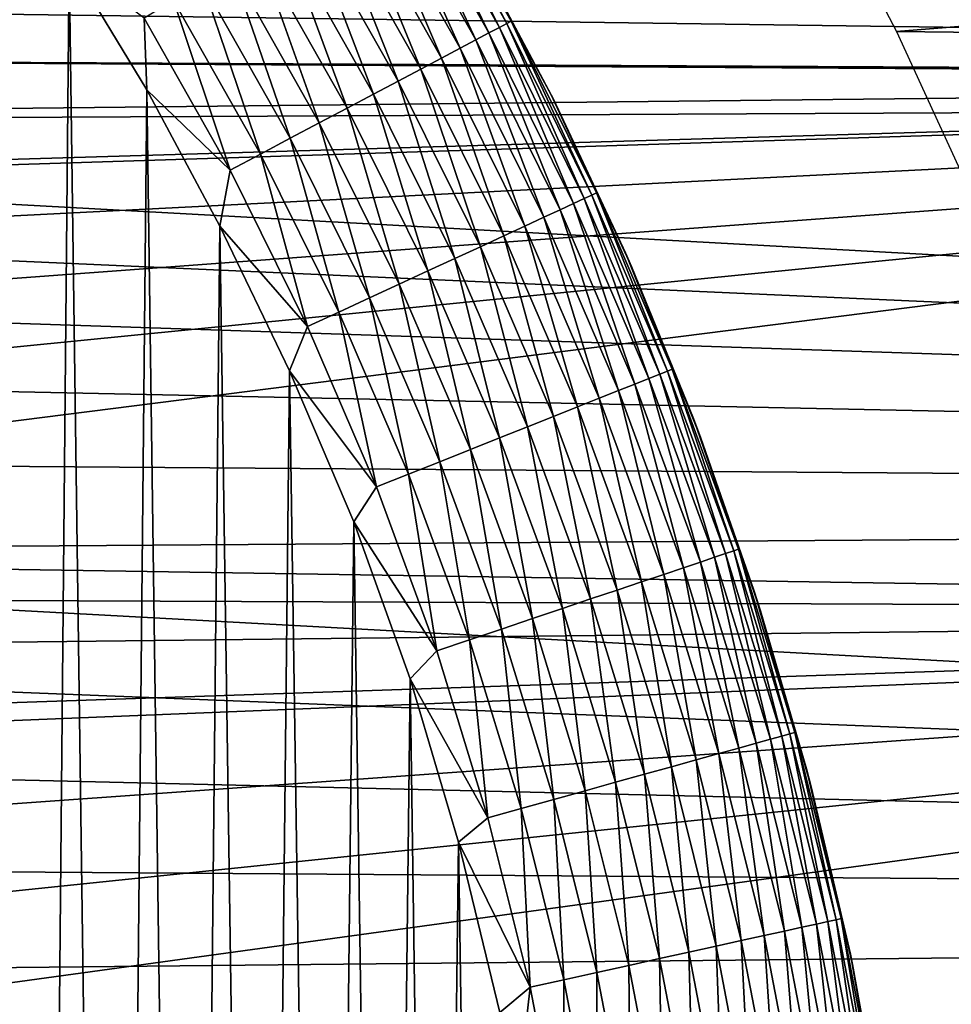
# Model space of a CAD drawing. Header units: millimetres. Extents: x -161 to 161, y -94 to 1149.
# Tile 664 of 1056: x 152.52 to 153.84, y -56.6 to -55.21. Entities that reach past the tile are written whole.
import ezdxf

# ---------------------------------------------------------------- set-up
doc = ezdxf.new("R2010")
doc.units = ezdxf.units.MM
doc.header["$LTSCALE"] = 81.481481
for name, color, linetype in [('378', 7, 'CONTINUOUS'), ('380', 7, 'CONTINUOUS'), ('387', 7, 'CONTINUOUS'), ('388', 7, 'CONTINUOUS'), ('390', 7, 'CONTINUOUS')]:
    doc.layers.add(name, color=color, linetype=linetype)

msp = doc.modelspace()

# ---------------------------------------------------------------- linework, layer by layer
at = {"layer": '378', "color": 7, "linetype": 'CONTINUOUS', "true_color": 0xaaaaaa}
for points in [[(153.7589, -55.2239, 22.0781), (160.3087, -54.6953, 22.0161), (153.6322, -54.9813, 22.0512), (153.7589, -55.2239, 22.0781)], [(160.3087, -55.3004, 22.086), (160.3087, -54.6953, 22.0161), (153.7589, -55.2239, 22.0781), (160.3087, -55.3004, 22.086)], [(160.3087, -54.7035, -22.1172), (160.3087, -55.3069, -22.1866), (148.8557, -54.8006, -22.1295), (160.3087, -54.7035, -22.1172)], [(148.8557, -54.8006, -22.1295), (160.3087, -55.3069, -22.1866), (149.0297, -54.8097, -22.1306), (148.8557, -54.8006, -22.1295)], [(149.0297, -54.8097, -22.1306), (160.3087, -55.3069, -22.1866), (149.2017, -54.8295, -22.1331), (149.0297, -54.8097, -22.1306)], [(149.2017, -54.8295, -22.1331), (160.3087, -55.3069, -22.1866), (149.373, -54.8606, -22.1369), (149.2017, -54.8295, -22.1331)], [(149.373, -54.8606, -22.1369), (160.3087, -55.3069, -22.1866), (149.5422, -54.9023, -22.1419), (149.373, -54.8606, -22.1369)], [(149.5422, -54.9023, -22.1419), (160.3087, -55.3069, -22.1866), (149.7068, -54.9538, -22.148), (149.5422, -54.9023, -22.1419)], [(149.7068, -54.9538, -22.148), (160.3087, -55.3069, -22.1866), (149.8666, -55.0152, -22.1551), (149.7068, -54.9538, -22.148)], [(149.8666, -55.0152, -22.1551), (160.3087, -55.3069, -22.1866), (150.0222, -55.0866, -22.1632), (149.8666, -55.0152, -22.1551)], [(150.0222, -55.0866, -22.1632), (160.3087, -55.3069, -22.1866), (150.1726, -55.167, -22.172), (150.0222, -55.0866, -22.1632)], [(150.1726, -55.167, -22.172), (160.3087, -55.3069, -22.1866), (150.317, -55.2563, -22.1815), (150.1726, -55.167, -22.172)], [(153.8725, -55.4709, 22.1027), (160.3087, -55.3004, 22.086), (153.7589, -55.2239, 22.0781), (153.8725, -55.4709, 22.1027)], [(150.317, -55.2563, -22.1815), (160.3087, -55.3069, -22.1866), (150.4563, -55.3549, -22.1915), (150.317, -55.2563, -22.1815)], [(160.3087, -55.3069, -22.1866), (160.3087, -55.8948, -22.2384), (150.4563, -55.3549, -22.1915), (160.3087, -55.3069, -22.1866)], [(150.4563, -55.3549, -22.1915), (160.3087, -55.8948, -22.2384), (150.5891, -55.4617, -22.2018), (150.4563, -55.3549, -22.1915)], [(150.5891, -55.4617, -22.2018), (160.3087, -55.8948, -22.2384), (150.7141, -55.5755, -22.2122), (150.5891, -55.4617, -22.2018)], [(150.7141, -55.5755, -22.2122), (160.3087, -55.8948, -22.2384), (150.832, -55.697, -22.2227), (150.7141, -55.5755, -22.2122)], [(150.832, -55.697, -22.2227), (160.3087, -55.8948, -22.2384), (150.9422, -55.8257, -22.2331), (150.832, -55.697, -22.2227)], [(150.9422, -55.8257, -22.2331), (160.3087, -55.8948, -22.2384), (151.044, -55.9604, -22.2431), (150.9422, -55.8257, -22.2331)], [(160.3087, -55.8948, -22.2384), (160.3087, -56.4651, -22.2735), (151.044, -55.9604, -22.2431), (160.3087, -55.8948, -22.2384)], [(151.044, -55.9604, -22.2431), (160.3087, -56.4651, -22.2735), (151.1375, -56.1015, -22.2528), (151.044, -55.9604, -22.2431)], [(151.1375, -56.1015, -22.2528), (160.3087, -56.4651, -22.2735), (151.2226, -56.249, -22.2619), (151.1375, -56.1015, -22.2528)], [(151.2226, -56.249, -22.2619), (160.3087, -56.4651, -22.2735), (151.2984, -56.401, -22.2703), (151.2226, -56.249, -22.2619)], [(151.2984, -56.401, -22.2703), (160.3087, -56.4651, -22.2735), (151.3642, -56.5566, -22.2778), (151.2984, -56.401, -22.2703)], [(160.3087, -56.4651, -22.2735), (160.3087, -57.0169, -22.2936), (151.3642, -56.5566, -22.2778), (160.3087, -56.4651, -22.2735)], [(151.3642, -56.5566, -22.2778), (160.3087, -57.0169, -22.2936), (151.4206, -56.7169, -22.2844), (151.3642, -56.5566, -22.2778)]]:
    msp.add_3dface(points, dxfattribs=at)
at = {"layer": '380', "color": 7, "linetype": 'CONTINUOUS', "true_color": 0xaaaaaa}
for points in [[(156.3175, -54.5428, 19.9917), (156.3175, -55.2909, 20.0897), (135.3, -55.1633, 20.8139), (156.3175, -54.5428, 19.9917)], [(150.3159, -55.2556, -20.3967), (156.3175, -54.5428, -20.0917), (150.1712, -55.1663, -20.3915), (150.3159, -55.2556, -20.3967)], [(156.3175, -55.2909, -20.1898), (156.3175, -54.5428, -20.0917), (150.3159, -55.2556, -20.3967), (156.3175, -55.2909, -20.1898)], [(135.3, -55.1633, 20.8139), (156.3175, -55.2909, 20.0897), (135.3, -55.9569, 20.8895), (135.3, -55.1633, 20.8139)], [(150.4555, -55.3543, -20.4027), (156.3175, -55.2909, -20.1898), (150.3159, -55.2556, -20.3967), (150.4555, -55.3543, -20.4027)], [(156.3175, -55.2909, 20.0897), (156.3175, -56.0422, 20.1599), (135.3, -55.9569, 20.8895), (156.3175, -55.2909, 20.0897)], [(150.5885, -55.4612, -20.4092), (156.3175, -55.2909, -20.1898), (150.4555, -55.3543, -20.4027), (150.5885, -55.4612, -20.4092)], [(150.7137, -55.5751, -20.4162), (156.3175, -55.2909, -20.1898), (150.5885, -55.4612, -20.4092), (150.7137, -55.5751, -20.4162)], [(150.8316, -55.6966, -20.4235), (156.3175, -55.2909, -20.1898), (150.7137, -55.5751, -20.4162), (150.8316, -55.6966, -20.4235)], [(150.942, -55.8254, -20.4309), (156.3175, -55.2909, -20.1898), (150.8316, -55.6966, -20.4235), (150.942, -55.8254, -20.4309)], [(151.0438, -55.9601, -20.4383), (156.3175, -55.2909, -20.1898), (150.942, -55.8254, -20.4309), (151.0438, -55.9601, -20.4383)], [(156.3175, -56.0422, -20.2599), (156.3175, -55.2909, -20.1898), (151.0438, -55.9601, -20.4383), (156.3175, -56.0422, -20.2599)], [(135.3, -55.9569, 20.8895), (156.3175, -56.0422, 20.1599), (135.3, -56.7529, 20.9349), (135.3, -55.9569, 20.8895)], [(151.1372, -56.1011, -20.4456), (156.3175, -56.0422, -20.2599), (151.0438, -55.9601, -20.4383), (151.1372, -56.1011, -20.4456)], [(156.3175, -56.0422, 20.1599), (156.3175, -56.7956, 20.202), (135.3, -56.7529, 20.9349), (156.3175, -56.0422, 20.1599)], [(151.2223, -56.2485, -20.4525), (156.3175, -56.0422, -20.2599), (151.1372, -56.1011, -20.4456), (151.2223, -56.2485, -20.4525)], [(151.2981, -56.4003, -20.459), (156.3175, -56.0422, -20.2599), (151.2223, -56.2485, -20.4525), (151.2981, -56.4003, -20.459)], [(151.3639, -56.5558, -20.4648), (156.3175, -56.0422, -20.2599), (151.2981, -56.4003, -20.459), (151.3639, -56.5558, -20.4648)], [(151.4203, -56.7158, -20.47), (156.3175, -56.0422, -20.2599), (151.3639, -56.5558, -20.4648), (151.4203, -56.7158, -20.47)], [(156.3175, -56.7956, -20.302), (156.3175, -56.0422, -20.2599), (151.4203, -56.7158, -20.47), (156.3175, -56.7956, -20.302)]]:
    msp.add_3dface(points, dxfattribs=at)
at = {"layer": '387', "color": 7, "linetype": 'CONTINUOUS', "true_color": 0xaaaaaa}
for points in [[(152.5458, -60.0451, 61.95), (152.4755, -54.954, 61.95), (152.4292, -60.2103, 61.95), (152.5458, -60.0451, 61.95)], [(152.5915, -55.1248, 61.95), (152.4755, -54.954, 61.95), (152.5458, -60.0451, 61.95), (152.5915, -55.1248, 61.95)], [(152.6566, -59.8695, 61.95), (152.5915, -55.1248, 61.95), (152.5458, -60.0451, 61.95), (152.6566, -59.8695, 61.95)], [(152.7011, -55.306, 61.95), (152.5915, -55.1248, 61.95), (152.6566, -59.8695, 61.95), (152.7011, -55.306, 61.95)], [(152.7613, -59.6829, 61.95), (152.7011, -55.306, 61.95), (152.6566, -59.8695, 61.95), (152.7613, -59.6829, 61.95)], [(152.8041, -55.4986, 61.95), (152.7011, -55.306, 61.95), (152.7613, -59.6829, 61.95), (152.8041, -55.4986, 61.95)], [(152.862, -59.4853, 61.95), (152.8041, -55.4986, 61.95), (152.7613, -59.6829, 61.95), (152.862, -59.4853, 61.95)], [(152.9025, -55.7025, 61.95), (152.8041, -55.4986, 61.95), (152.862, -59.4853, 61.95), (152.9025, -55.7025, 61.95)], [(152.9555, -59.278, 61.95), (152.9025, -55.7025, 61.95), (152.862, -59.4853, 61.95), (152.9555, -59.278, 61.95)], [(152.9932, -55.9159, 61.95), (152.9025, -55.7025, 61.95), (152.9555, -59.278, 61.95), (152.9932, -55.9159, 61.95)], [(153.0386, -59.0621, 61.95), (152.9932, -55.9159, 61.95), (152.9555, -59.278, 61.95), (153.0386, -59.0621, 61.95)], [(153.0727, -56.1374, 61.95), (152.9932, -55.9159, 61.95), (153.0386, -59.0621, 61.95), (153.0727, -56.1374, 61.95)], [(153.1109, -58.8365, 61.95), (153.0727, -56.1374, 61.95), (153.0386, -59.0621, 61.95), (153.1109, -58.8365, 61.95)], [(153.1407, -56.3677, 61.95), (153.0727, -56.1374, 61.95), (153.1109, -58.8365, 61.95), (153.1407, -56.3677, 61.95)], [(153.1745, -58.6004, 61.95), (153.1407, -56.3677, 61.95), (153.1109, -58.8365, 61.95), (153.1745, -58.6004, 61.95)], [(153.199, -56.6081, 61.95), (153.1407, -56.3677, 61.95), (153.1745, -58.6004, 61.95), (153.199, -56.6081, 61.95)]]:
    msp.add_3dface(points, dxfattribs=at)
at = {"layer": '388', "color": 7, "linetype": 'CONTINUOUS', "true_color": 0xaaaaaa}
for points in [[(153.1594, -55.1015, 61.45), (153.2717, -55.3131, 61.45), (153.1522, -55.0887, 22.538), (153.1594, -55.1015, 61.45)], [(153.1522, -55.0887, 22.538), (153.2717, -55.3131, 61.45), (153.2747, -55.3192, 22.5673), (153.1522, -55.0887, 22.538)], [(153.2717, -55.3131, 61.45), (153.3766, -55.5363, 61.45), (153.2747, -55.3192, 22.5673), (153.2717, -55.3131, 61.45)], [(153.2747, -55.3192, 22.5673), (153.3766, -55.5363, 61.45), (153.3848, -55.5552, 22.5941), (153.2747, -55.3192, 22.5673)], [(153.3766, -55.5363, 61.45), (153.4724, -55.7699, 61.45), (153.3848, -55.5552, 22.5941), (153.3766, -55.5363, 61.45)], [(153.3848, -55.5552, 22.5941), (153.4724, -55.7699, 61.45), (153.4823, -55.796, 22.6178), (153.3848, -55.5552, 22.5941)], [(153.4724, -55.7699, 61.45), (153.5577, -56.0123, 61.45), (153.4823, -55.796, 22.6178), (153.4724, -55.7699, 61.45)], [(153.4823, -55.796, 22.6178), (153.5577, -56.0123, 61.45), (153.5669, -56.0412, 22.6391), (153.4823, -55.796, 22.6178)], [(153.5577, -56.0123, 61.45), (153.6319, -56.2644, 61.45), (153.5669, -56.0412, 22.6391), (153.5577, -56.0123, 61.45)], [(153.5669, -56.0412, 22.6391), (153.6319, -56.2644, 61.45), (153.6386, -56.2898, 22.6577), (153.5669, -56.0412, 22.6391)], [(153.6319, -56.2644, 61.45), (153.694, -56.5257, 61.45), (153.6386, -56.2898, 22.6577), (153.6319, -56.2644, 61.45)], [(153.6386, -56.2898, 22.6577), (153.694, -56.5257, 61.45), (153.697, -56.5406, 22.6729), (153.6386, -56.2898, 22.6577)], [(153.694, -56.5257, 61.45), (153.7424, -56.7933, 61.45), (153.697, -56.5406, 22.6729), (153.694, -56.5257, 61.45)], [(153.697, -56.5406, 22.6729), (153.7424, -56.7933, 61.45), (153.7423, -56.7925, 22.6846), (153.697, -56.5406, 22.6729)]]:
    msp.add_3dface(points, dxfattribs=at)
at = {"layer": '390', "color": 7, "linetype": 'CONTINUOUS', "true_color": 0xaaaaaa}
for points in [[(153.0658, -54.9833, 61.5952), (153.1985, -55.2181, 61.5952), (153.076, -54.9772, 61.5476), (153.0658, -54.9833, 61.5952)], [(153.076, -54.9772, 61.5476), (153.2091, -55.2125, 61.5476), (153.0822, -54.9735, 61.499), (153.076, -54.9772, 61.5476)], [(153.076, -54.9772, 61.5476), (153.1985, -55.2181, 61.5952), (153.2091, -55.2125, 61.5476), (153.076, -54.9772, 61.5476)], [(153.1594, -55.1015, 61.45), (153.0822, -54.9735, 61.499), (153.2154, -55.2091, 61.499), (153.1594, -55.1015, 61.45)], [(153.0822, -54.9735, 61.499), (153.2091, -55.2125, 61.5476), (153.2154, -55.2091, 61.499), (153.0822, -54.9735, 61.499)], [(153.0336, -55.0027, 61.6859), (153.1653, -55.2357, 61.6859), (153.0516, -54.9919, 61.6415), (153.0336, -55.0027, 61.6859)], [(153.0516, -54.9919, 61.6415), (153.1839, -55.2258, 61.6415), (153.0658, -54.9833, 61.5952), (153.0516, -54.9919, 61.6415)], [(153.0516, -54.9919, 61.6415), (153.1653, -55.2357, 61.6859), (153.1839, -55.2258, 61.6415), (153.0516, -54.9919, 61.6415)], [(153.0658, -54.9833, 61.5952), (153.1839, -55.2258, 61.6415), (153.1985, -55.2181, 61.5952), (153.0658, -54.9833, 61.5952)], [(153.012, -55.0157, 61.728), (153.143, -55.2475, 61.728), (153.0336, -55.0027, 61.6859), (153.012, -55.0157, 61.728)], [(153.0336, -55.0027, 61.6859), (153.143, -55.2475, 61.728), (153.1653, -55.2357, 61.6859), (153.0336, -55.0027, 61.6859)], [(152.9869, -55.0308, 61.7674), (153.1171, -55.2612, 61.7674), (153.012, -55.0157, 61.728), (152.9869, -55.0308, 61.7674)], [(153.012, -55.0157, 61.728), (153.1171, -55.2612, 61.7674), (153.143, -55.2475, 61.728), (153.012, -55.0157, 61.728)], [(152.9586, -55.0479, 61.8038), (153.0879, -55.2767, 61.8038), (152.9869, -55.0308, 61.7674), (152.9586, -55.0479, 61.8038)], [(152.9869, -55.0308, 61.7674), (153.0879, -55.2767, 61.8038), (153.1171, -55.2612, 61.7674), (152.9869, -55.0308, 61.7674)], [(152.9274, -55.0666, 61.8368), (153.0558, -55.2937, 61.8368), (152.9586, -55.0479, 61.8038), (152.9274, -55.0666, 61.8368)], [(152.9586, -55.0479, 61.8038), (153.0558, -55.2937, 61.8368), (153.0879, -55.2767, 61.8038), (152.9586, -55.0479, 61.8038)], [(152.8936, -55.087, 61.866), (153.0209, -55.3122, 61.866), (152.9274, -55.0666, 61.8368), (152.8936, -55.087, 61.866)], [(152.9274, -55.0666, 61.8368), (153.0209, -55.3122, 61.866), (153.0558, -55.2937, 61.8368), (152.9274, -55.0666, 61.8368)], [(152.8574, -55.1087, 61.8912), (152.9836, -55.332, 61.8912), (152.8936, -55.087, 61.866), (152.8574, -55.1087, 61.8912)], [(152.8936, -55.087, 61.866), (152.9836, -55.332, 61.8912), (153.0209, -55.3122, 61.866), (152.8936, -55.087, 61.866)], [(153.2717, -55.3131, 61.45), (153.1594, -55.1015, 61.45), (153.2154, -55.2091, 61.499), (153.2717, -55.3131, 61.45)], [(152.8194, -55.1316, 61.9122), (152.9444, -55.3528, 61.9122), (152.8574, -55.1087, 61.8912), (152.8194, -55.1316, 61.9122)], [(152.8574, -55.1087, 61.8912), (152.9444, -55.3528, 61.9122), (152.9836, -55.332, 61.8912), (152.8574, -55.1087, 61.8912)], [(152.5915, -55.1248, 61.95), (152.7011, -55.306, 61.95), (152.6972, -55.2051, 61.9477), (152.5915, -55.1248, 61.95)], [(152.7797, -55.1555, 61.9286), (152.9035, -55.3745, 61.9286), (152.8194, -55.1316, 61.9122), (152.7797, -55.1555, 61.9286)], [(152.8194, -55.1316, 61.9122), (152.9035, -55.3745, 61.9286), (152.9444, -55.3528, 61.9122), (152.8194, -55.1316, 61.9122)], [(152.7389, -55.1801, 61.9405), (152.8614, -55.3968, 61.9405), (152.7797, -55.1555, 61.9286), (152.7389, -55.1801, 61.9405)], [(152.7797, -55.1555, 61.9286), (152.8614, -55.3968, 61.9405), (152.9035, -55.3745, 61.9286), (152.7797, -55.1555, 61.9286)], [(152.6972, -55.2051, 61.9477), (152.8185, -55.4195, 61.9477), (152.7389, -55.1801, 61.9405), (152.6972, -55.2051, 61.9477)], [(152.7389, -55.1801, 61.9405), (152.8185, -55.4195, 61.9477), (152.8614, -55.3968, 61.9405), (152.7389, -55.1801, 61.9405)], [(152.6972, -55.2051, 61.9477), (152.7011, -55.306, 61.95), (152.8185, -55.4195, 61.9477), (152.6972, -55.2051, 61.9477)], [(153.1985, -55.2181, 61.5952), (153.3183, -55.4596, 61.5952), (153.2091, -55.2125, 61.5476), (153.1985, -55.2181, 61.5952)], [(153.2091, -55.2125, 61.5476), (153.3291, -55.4546, 61.5476), (153.2154, -55.2091, 61.499), (153.2091, -55.2125, 61.5476)], [(153.2091, -55.2125, 61.5476), (153.3183, -55.4596, 61.5952), (153.3291, -55.4546, 61.5476), (153.2091, -55.2125, 61.5476)], [(153.2717, -55.3131, 61.45), (153.2154, -55.2091, 61.499), (153.3357, -55.4516, 61.499), (153.2717, -55.3131, 61.45)], [(153.2154, -55.2091, 61.499), (153.3291, -55.4546, 61.5476), (153.3357, -55.4516, 61.499), (153.2154, -55.2091, 61.499)], [(153.1653, -55.2357, 61.6859), (153.2842, -55.4754, 61.6859), (153.1839, -55.2258, 61.6415), (153.1653, -55.2357, 61.6859)], [(153.1839, -55.2258, 61.6415), (153.3033, -55.4666, 61.6415), (153.1985, -55.2181, 61.5952), (153.1839, -55.2258, 61.6415)], [(153.1839, -55.2258, 61.6415), (153.2842, -55.4754, 61.6859), (153.3033, -55.4666, 61.6415), (153.1839, -55.2258, 61.6415)], [(153.1985, -55.2181, 61.5952), (153.3033, -55.4666, 61.6415), (153.3183, -55.4596, 61.5952), (153.1985, -55.2181, 61.5952)], [(153.143, -55.2475, 61.728), (153.2613, -55.486, 61.728), (153.1653, -55.2357, 61.6859), (153.143, -55.2475, 61.728)], [(153.1653, -55.2357, 61.6859), (153.2613, -55.486, 61.728), (153.2842, -55.4754, 61.6859), (153.1653, -55.2357, 61.6859)], [(153.1171, -55.2612, 61.7674), (153.2347, -55.4983, 61.7674), (153.143, -55.2475, 61.728), (153.1171, -55.2612, 61.7674)], [(153.143, -55.2475, 61.728), (153.2347, -55.4983, 61.7674), (153.2613, -55.486, 61.728), (153.143, -55.2475, 61.728)], [(153.0879, -55.2767, 61.8038), (153.2047, -55.5122, 61.8038), (153.1171, -55.2612, 61.7674), (153.0879, -55.2767, 61.8038)], [(153.1171, -55.2612, 61.7674), (153.2047, -55.5122, 61.8038), (153.2347, -55.4983, 61.7674), (153.1171, -55.2612, 61.7674)], [(153.0558, -55.2937, 61.8368), (153.1717, -55.5274, 61.8368), (153.0879, -55.2767, 61.8038), (153.0558, -55.2937, 61.8368)], [(153.0879, -55.2767, 61.8038), (153.1717, -55.5274, 61.8368), (153.2047, -55.5122, 61.8038), (153.0879, -55.2767, 61.8038)], [(153.0209, -55.3122, 61.866), (153.1359, -55.544, 61.866), (153.0558, -55.2937, 61.8368), (153.0209, -55.3122, 61.866)], [(153.0558, -55.2937, 61.8368), (153.1359, -55.544, 61.866), (153.1717, -55.5274, 61.8368), (153.0558, -55.2937, 61.8368)], [(152.7011, -55.306, 61.95), (152.8041, -55.4986, 61.95), (152.8185, -55.4195, 61.9477), (152.7011, -55.306, 61.95)], [(152.9836, -55.332, 61.8912), (153.0976, -55.5617, 61.8912), (153.0209, -55.3122, 61.866), (152.9836, -55.332, 61.8912)], [(153.0209, -55.3122, 61.866), (153.0976, -55.5617, 61.8912), (153.1359, -55.544, 61.866), (153.0209, -55.3122, 61.866)], [(153.3766, -55.5363, 61.45), (153.2717, -55.3131, 61.45), (153.3357, -55.4516, 61.499), (153.3766, -55.5363, 61.45)], [(152.9444, -55.3528, 61.9122), (153.0573, -55.5804, 61.9122), (152.9836, -55.332, 61.8912), (152.9444, -55.3528, 61.9122)], [(152.9836, -55.332, 61.8912), (153.0573, -55.5804, 61.9122), (153.0976, -55.5617, 61.8912), (152.9836, -55.332, 61.8912)], [(152.9035, -55.3745, 61.9286), (153.0153, -55.5998, 61.9286), (152.9444, -55.3528, 61.9122), (152.9035, -55.3745, 61.9286)], [(152.9444, -55.3528, 61.9122), (153.0153, -55.5998, 61.9286), (153.0573, -55.5804, 61.9122), (152.9444, -55.3528, 61.9122)], [(152.8614, -55.3968, 61.9405), (152.972, -55.6198, 61.9405), (152.9035, -55.3745, 61.9286), (152.8614, -55.3968, 61.9405)], [(152.9035, -55.3745, 61.9286), (152.972, -55.6198, 61.9405), (153.0153, -55.5998, 61.9286), (152.9035, -55.3745, 61.9286)], [(152.8185, -55.4195, 61.9477), (152.9279, -55.6402, 61.9477), (152.8614, -55.3968, 61.9405), (152.8185, -55.4195, 61.9477)], [(152.8614, -55.3968, 61.9405), (152.9279, -55.6402, 61.9477), (152.972, -55.6198, 61.9405), (152.8614, -55.3968, 61.9405)], [(152.8185, -55.4195, 61.9477), (152.8041, -55.4986, 61.95), (152.9279, -55.6402, 61.9477), (152.8185, -55.4195, 61.9477)], [(153.3291, -55.4546, 61.5476), (153.4359, -55.7029, 61.5476), (153.3357, -55.4516, 61.499), (153.3291, -55.4546, 61.5476)], [(153.3766, -55.5363, 61.45), (153.3357, -55.4516, 61.499), (153.4426, -55.7002, 61.499), (153.3766, -55.5363, 61.45)], [(153.3357, -55.4516, 61.499), (153.4359, -55.7029, 61.5476), (153.4426, -55.7002, 61.499), (153.3357, -55.4516, 61.499)], [(153.2842, -55.4754, 61.6859), (153.3899, -55.7212, 61.6859), (153.3033, -55.4666, 61.6415), (153.2842, -55.4754, 61.6859)], [(153.3033, -55.4666, 61.6415), (153.4095, -55.7134, 61.6415), (153.3183, -55.4596, 61.5952), (153.3033, -55.4666, 61.6415)], [(153.3033, -55.4666, 61.6415), (153.3899, -55.7212, 61.6859), (153.4095, -55.7134, 61.6415), (153.3033, -55.4666, 61.6415)], [(153.3183, -55.4596, 61.5952), (153.4249, -55.7073, 61.5952), (153.3291, -55.4546, 61.5476), (153.3183, -55.4596, 61.5952)], [(153.3183, -55.4596, 61.5952), (153.4095, -55.7134, 61.6415), (153.4249, -55.7073, 61.5952), (153.3183, -55.4596, 61.5952)], [(153.3291, -55.4546, 61.5476), (153.4249, -55.7073, 61.5952), (153.4359, -55.7029, 61.5476), (153.3291, -55.4546, 61.5476)], [(153.2613, -55.486, 61.728), (153.3665, -55.7306, 61.728), (153.2842, -55.4754, 61.6859), (153.2613, -55.486, 61.728)], [(153.2842, -55.4754, 61.6859), (153.3665, -55.7306, 61.728), (153.3899, -55.7212, 61.6859), (153.2842, -55.4754, 61.6859)], [(153.2347, -55.4983, 61.7674), (153.3393, -55.7414, 61.7674), (153.2613, -55.486, 61.728), (153.2347, -55.4983, 61.7674)], [(153.2613, -55.486, 61.728), (153.3393, -55.7414, 61.7674), (153.3665, -55.7306, 61.728), (153.2613, -55.486, 61.728)], [(152.8041, -55.4986, 61.95), (152.9025, -55.7025, 61.95), (152.9279, -55.6402, 61.9477), (152.8041, -55.4986, 61.95)], [(153.2047, -55.5122, 61.8038), (153.3086, -55.7536, 61.8038), (153.2347, -55.4983, 61.7674), (153.2047, -55.5122, 61.8038)], [(153.2347, -55.4983, 61.7674), (153.3086, -55.7536, 61.8038), (153.3393, -55.7414, 61.7674), (153.2347, -55.4983, 61.7674)], [(153.1717, -55.5274, 61.8368), (153.2748, -55.7671, 61.8368), (153.2047, -55.5122, 61.8038), (153.1717, -55.5274, 61.8368)], [(153.2047, -55.5122, 61.8038), (153.2748, -55.7671, 61.8368), (153.3086, -55.7536, 61.8038), (153.2047, -55.5122, 61.8038)], [(153.1359, -55.544, 61.866), (153.2381, -55.7817, 61.866), (153.1717, -55.5274, 61.8368), (153.1359, -55.544, 61.866)], [(153.1717, -55.5274, 61.8368), (153.2381, -55.7817, 61.866), (153.2748, -55.7671, 61.8368), (153.1717, -55.5274, 61.8368)], [(153.4724, -55.7699, 61.45), (153.3766, -55.5363, 61.45), (153.4426, -55.7002, 61.499), (153.4724, -55.7699, 61.45)], [(153.0976, -55.5617, 61.8912), (153.1989, -55.7973, 61.8912), (153.1359, -55.544, 61.866), (153.0976, -55.5617, 61.8912)], [(153.1359, -55.544, 61.866), (153.1989, -55.7973, 61.8912), (153.2381, -55.7817, 61.866), (153.1359, -55.544, 61.866)], [(153.0573, -55.5804, 61.9122), (153.1577, -55.8137, 61.9122), (153.0976, -55.5617, 61.8912), (153.0573, -55.5804, 61.9122)], [(153.0976, -55.5617, 61.8912), (153.1577, -55.8137, 61.9122), (153.1989, -55.7973, 61.8912), (153.0976, -55.5617, 61.8912)], [(153.0153, -55.5998, 61.9286), (153.1147, -55.8309, 61.9286), (153.0573, -55.5804, 61.9122), (153.0153, -55.5998, 61.9286)], [(153.0573, -55.5804, 61.9122), (153.1147, -55.8309, 61.9286), (153.1577, -55.8137, 61.9122), (153.0573, -55.5804, 61.9122)], [(152.972, -55.6198, 61.9405), (153.0704, -55.8485, 61.9405), (153.0153, -55.5998, 61.9286), (152.972, -55.6198, 61.9405)], [(153.0153, -55.5998, 61.9286), (153.0704, -55.8485, 61.9405), (153.1147, -55.8309, 61.9286), (153.0153, -55.5998, 61.9286)], [(152.9279, -55.6402, 61.9477), (153.0253, -55.8665, 61.9477), (152.972, -55.6198, 61.9405), (152.9279, -55.6402, 61.9477)], [(152.972, -55.6198, 61.9405), (153.0253, -55.8665, 61.9477), (153.0704, -55.8485, 61.9405), (152.972, -55.6198, 61.9405)], [(152.9279, -55.6402, 61.9477), (152.9025, -55.7025, 61.95), (153.0253, -55.8665, 61.9477), (152.9279, -55.6402, 61.9477)], [(152.9025, -55.7025, 61.95), (152.9932, -55.9159, 61.95), (153.0253, -55.8665, 61.9477), (152.9025, -55.7025, 61.95)], [(153.4249, -55.7073, 61.5952), (153.5178, -55.9604, 61.5952), (153.4359, -55.7029, 61.5476), (153.4249, -55.7073, 61.5952)], [(153.4359, -55.7029, 61.5476), (153.5292, -55.9566, 61.5476), (153.4426, -55.7002, 61.499), (153.4359, -55.7029, 61.5476)], [(153.4359, -55.7029, 61.5476), (153.5178, -55.9604, 61.5952), (153.5292, -55.9566, 61.5476), (153.4359, -55.7029, 61.5476)], [(153.4724, -55.7699, 61.45), (153.4426, -55.7002, 61.499), (153.536, -55.9543, 61.499), (153.4724, -55.7699, 61.45)], [(153.4426, -55.7002, 61.499), (153.5292, -55.9566, 61.5476), (153.536, -55.9543, 61.499), (153.4426, -55.7002, 61.499)], [(153.3899, -55.7212, 61.6859), (153.4822, -55.9724, 61.6859), (153.4095, -55.7134, 61.6415), (153.3899, -55.7212, 61.6859)], [(153.4095, -55.7134, 61.6415), (153.5021, -55.9657, 61.6415), (153.4249, -55.7073, 61.5952), (153.4095, -55.7134, 61.6415)], [(153.4095, -55.7134, 61.6415), (153.4822, -55.9724, 61.6859), (153.5021, -55.9657, 61.6415), (153.4095, -55.7134, 61.6415)], [(153.4249, -55.7073, 61.5952), (153.5021, -55.9657, 61.6415), (153.5178, -55.9604, 61.5952), (153.4249, -55.7073, 61.5952)], [(153.3393, -55.7414, 61.7674), (153.4305, -55.9898, 61.7674), (153.3665, -55.7306, 61.728), (153.3393, -55.7414, 61.7674)], [(153.3665, -55.7306, 61.728), (153.4583, -55.9804, 61.728), (153.3899, -55.7212, 61.6859), (153.3665, -55.7306, 61.728)], [(153.3665, -55.7306, 61.728), (153.4305, -55.9898, 61.7674), (153.4583, -55.9804, 61.728), (153.3665, -55.7306, 61.728)], [(153.3899, -55.7212, 61.6859), (153.4583, -55.9804, 61.728), (153.4822, -55.9724, 61.6859), (153.3899, -55.7212, 61.6859)], [(153.3086, -55.7536, 61.8038), (153.3992, -56.0003, 61.8038), (153.3393, -55.7414, 61.7674), (153.3086, -55.7536, 61.8038)], [(153.3393, -55.7414, 61.7674), (153.3992, -56.0003, 61.8038), (153.4305, -55.9898, 61.7674), (153.3393, -55.7414, 61.7674)], [(153.2748, -55.7671, 61.8368), (153.3647, -56.012, 61.8368), (153.3086, -55.7536, 61.8038), (153.2748, -55.7671, 61.8368)], [(153.3086, -55.7536, 61.8038), (153.3647, -56.012, 61.8368), (153.3992, -56.0003, 61.8038), (153.3086, -55.7536, 61.8038)], [(153.2381, -55.7817, 61.866), (153.3273, -56.0246, 61.866), (153.2748, -55.7671, 61.8368), (153.2381, -55.7817, 61.866)], [(153.2748, -55.7671, 61.8368), (153.3273, -56.0246, 61.866), (153.3647, -56.012, 61.8368), (153.2748, -55.7671, 61.8368)], [(153.5577, -56.0123, 61.45), (153.4724, -55.7699, 61.45), (153.536, -55.9543, 61.499), (153.5577, -56.0123, 61.45)], [(153.1989, -55.7973, 61.8912), (153.2874, -56.038, 61.8912), (153.2381, -55.7817, 61.866), (153.1989, -55.7973, 61.8912)], [(153.2381, -55.7817, 61.866), (153.2874, -56.038, 61.8912), (153.3273, -56.0246, 61.866), (153.2381, -55.7817, 61.866)], [(153.1577, -55.8137, 61.9122), (153.2453, -56.0522, 61.9122), (153.1989, -55.7973, 61.8912), (153.1577, -55.8137, 61.9122)], [(153.1989, -55.7973, 61.8912), (153.2453, -56.0522, 61.9122), (153.2874, -56.038, 61.8912), (153.1989, -55.7973, 61.8912)], [(153.1147, -55.8309, 61.9286), (153.2014, -56.067, 61.9286), (153.1577, -55.8137, 61.9122), (153.1147, -55.8309, 61.9286)], [(153.1577, -55.8137, 61.9122), (153.2014, -56.067, 61.9286), (153.2453, -56.0522, 61.9122), (153.1577, -55.8137, 61.9122)], [(153.0704, -55.8485, 61.9405), (153.1563, -56.0822, 61.9405), (153.1147, -55.8309, 61.9286), (153.0704, -55.8485, 61.9405)], [(153.1147, -55.8309, 61.9286), (153.1563, -56.0822, 61.9405), (153.2014, -56.067, 61.9286), (153.1147, -55.8309, 61.9286)], [(153.0253, -55.8665, 61.9477), (153.1102, -56.0977, 61.9477), (153.0704, -55.8485, 61.9405), (153.0253, -55.8665, 61.9477)], [(153.0704, -55.8485, 61.9405), (153.1102, -56.0977, 61.9477), (153.1563, -56.0822, 61.9405), (153.0704, -55.8485, 61.9405)], [(153.0253, -55.8665, 61.9477), (152.9932, -55.9159, 61.95), (153.1102, -56.0977, 61.9477), (153.0253, -55.8665, 61.9477)], [(152.9932, -55.9159, 61.95), (153.0727, -56.1374, 61.95), (153.1102, -56.0977, 61.9477), (152.9932, -55.9159, 61.95)], [(153.4822, -55.9724, 61.6859), (153.5608, -56.2282, 61.6859), (153.5021, -55.9657, 61.6415), (153.4822, -55.9724, 61.6859)], [(153.5021, -55.9657, 61.6415), (153.581, -56.2226, 61.6415), (153.5178, -55.9604, 61.5952), (153.5021, -55.9657, 61.6415)], [(153.5021, -55.9657, 61.6415), (153.5608, -56.2282, 61.6859), (153.581, -56.2226, 61.6415), (153.5021, -55.9657, 61.6415)], [(153.5178, -55.9604, 61.5952), (153.597, -56.2181, 61.5952), (153.5292, -55.9566, 61.5476), (153.5178, -55.9604, 61.5952)], [(153.5178, -55.9604, 61.5952), (153.581, -56.2226, 61.6415), (153.597, -56.2181, 61.5952), (153.5178, -55.9604, 61.5952)], [(153.5292, -55.9566, 61.5476), (153.6085, -56.2149, 61.5476), (153.536, -55.9543, 61.499), (153.5292, -55.9566, 61.5476)], [(153.5292, -55.9566, 61.5476), (153.597, -56.2181, 61.5952), (153.6085, -56.2149, 61.5476), (153.5292, -55.9566, 61.5476)], [(153.5577, -56.0123, 61.45), (153.536, -55.9543, 61.499), (153.6154, -56.213, 61.499), (153.5577, -56.0123, 61.45)], [(153.536, -55.9543, 61.499), (153.6085, -56.2149, 61.5476), (153.6154, -56.213, 61.499), (153.536, -55.9543, 61.499)], [(153.4305, -55.9898, 61.7674), (153.5082, -56.2428, 61.7674), (153.4583, -55.9804, 61.728), (153.4305, -55.9898, 61.7674)], [(153.4583, -55.9804, 61.728), (153.5364, -56.2349, 61.728), (153.4822, -55.9724, 61.6859), (153.4583, -55.9804, 61.728)], [(153.4583, -55.9804, 61.728), (153.5082, -56.2428, 61.7674), (153.5364, -56.2349, 61.728), (153.4583, -55.9804, 61.728)], [(153.4822, -55.9724, 61.6859), (153.5364, -56.2349, 61.728), (153.5608, -56.2282, 61.6859), (153.4822, -55.9724, 61.6859)], [(153.3992, -56.0003, 61.8038), (153.4764, -56.2516, 61.8038), (153.4305, -55.9898, 61.7674), (153.3992, -56.0003, 61.8038)], [(153.4305, -55.9898, 61.7674), (153.4764, -56.2516, 61.8038), (153.5082, -56.2428, 61.7674), (153.4305, -55.9898, 61.7674)], [(153.3647, -56.012, 61.8368), (153.4413, -56.2613, 61.8368), (153.3992, -56.0003, 61.8038), (153.3647, -56.012, 61.8368)], [(153.3992, -56.0003, 61.8038), (153.4413, -56.2613, 61.8368), (153.4764, -56.2516, 61.8038), (153.3992, -56.0003, 61.8038)], [(153.3273, -56.0246, 61.866), (153.4033, -56.2719, 61.866), (153.3647, -56.012, 61.8368), (153.3273, -56.0246, 61.866)], [(153.3647, -56.012, 61.8368), (153.4033, -56.2719, 61.866), (153.4413, -56.2613, 61.8368), (153.3647, -56.012, 61.8368)], [(153.6319, -56.2644, 61.45), (153.5577, -56.0123, 61.45), (153.6154, -56.213, 61.499), (153.6319, -56.2644, 61.45)], [(153.2874, -56.038, 61.8912), (153.3626, -56.2832, 61.8912), (153.3273, -56.0246, 61.866), (153.2874, -56.038, 61.8912)], [(153.3273, -56.0246, 61.866), (153.3626, -56.2832, 61.8912), (153.4033, -56.2719, 61.866), (153.3273, -56.0246, 61.866)], [(153.2453, -56.0522, 61.9122), (153.3198, -56.2951, 61.9122), (153.2874, -56.038, 61.8912), (153.2453, -56.0522, 61.9122)], [(153.2874, -56.038, 61.8912), (153.3198, -56.2951, 61.9122), (153.3626, -56.2832, 61.8912), (153.2874, -56.038, 61.8912)], [(153.2014, -56.067, 61.9286), (153.2753, -56.3074, 61.9286), (153.2453, -56.0522, 61.9122), (153.2014, -56.067, 61.9286)], [(153.2453, -56.0522, 61.9122), (153.2753, -56.3074, 61.9286), (153.3198, -56.2951, 61.9122), (153.2453, -56.0522, 61.9122)], [(153.1563, -56.0822, 61.9405), (153.2293, -56.3202, 61.9405), (153.2014, -56.067, 61.9286), (153.1563, -56.0822, 61.9405)], [(153.2014, -56.067, 61.9286), (153.2293, -56.3202, 61.9405), (153.2753, -56.3074, 61.9286), (153.2014, -56.067, 61.9286)], [(153.1102, -56.0977, 61.9477), (153.1825, -56.3332, 61.9477), (153.1563, -56.0822, 61.9405), (153.1102, -56.0977, 61.9477)], [(153.1563, -56.0822, 61.9405), (153.1825, -56.3332, 61.9477), (153.2293, -56.3202, 61.9405), (153.1563, -56.0822, 61.9405)], [(153.1102, -56.0977, 61.9477), (153.0727, -56.1374, 61.95), (153.1825, -56.3332, 61.9477), (153.1102, -56.0977, 61.9477)], [(153.0727, -56.1374, 61.95), (153.1407, -56.3677, 61.95), (153.1825, -56.3332, 61.9477), (153.0727, -56.1374, 61.95)], [(153.597, -56.2181, 61.5952), (153.662, -56.4798, 61.5952), (153.6085, -56.2149, 61.5476), (153.597, -56.2181, 61.5952)], [(153.6085, -56.2149, 61.5476), (153.6737, -56.4772, 61.5476), (153.6154, -56.213, 61.499), (153.6085, -56.2149, 61.5476)], [(153.6085, -56.2149, 61.5476), (153.662, -56.4798, 61.5952), (153.6737, -56.4772, 61.5476), (153.6085, -56.2149, 61.5476)], [(153.6319, -56.2644, 61.45), (153.6154, -56.213, 61.499), (153.6808, -56.4757, 61.499), (153.6319, -56.2644, 61.45)], [(153.6154, -56.213, 61.499), (153.6737, -56.4772, 61.5476), (153.6808, -56.4757, 61.499), (153.6154, -56.213, 61.499)], [(153.5364, -56.2349, 61.728), (153.6007, -56.4933, 61.728), (153.5608, -56.2282, 61.6859), (153.5364, -56.2349, 61.728)], [(153.5608, -56.2282, 61.6859), (153.6253, -56.4879, 61.6859), (153.581, -56.2226, 61.6415), (153.5608, -56.2282, 61.6859)], [(153.5608, -56.2282, 61.6859), (153.6007, -56.4933, 61.728), (153.6253, -56.4879, 61.6859), (153.5608, -56.2282, 61.6859)], [(153.581, -56.2226, 61.6415), (153.6459, -56.4833, 61.6415), (153.597, -56.2181, 61.5952), (153.581, -56.2226, 61.6415)], [(153.581, -56.2226, 61.6415), (153.6253, -56.4879, 61.6859), (153.6459, -56.4833, 61.6415), (153.581, -56.2226, 61.6415)], [(153.597, -56.2181, 61.5952), (153.6459, -56.4833, 61.6415), (153.662, -56.4798, 61.5952), (153.597, -56.2181, 61.5952)], [(153.4764, -56.2516, 61.8038), (153.5398, -56.5067, 61.8038), (153.5082, -56.2428, 61.7674), (153.4764, -56.2516, 61.8038)], [(153.5082, -56.2428, 61.7674), (153.5721, -56.4996, 61.7674), (153.5364, -56.2349, 61.728), (153.5082, -56.2428, 61.7674)], [(153.5082, -56.2428, 61.7674), (153.5398, -56.5067, 61.8038), (153.5721, -56.4996, 61.7674), (153.5082, -56.2428, 61.7674)], [(153.5364, -56.2349, 61.728), (153.5721, -56.4996, 61.7674), (153.6007, -56.4933, 61.728), (153.5364, -56.2349, 61.728)], [(153.4413, -56.2613, 61.8368), (153.5043, -56.5145, 61.8368), (153.4764, -56.2516, 61.8038), (153.4413, -56.2613, 61.8368)], [(153.4764, -56.2516, 61.8038), (153.5043, -56.5145, 61.8368), (153.5398, -56.5067, 61.8038), (153.4764, -56.2516, 61.8038)], [(153.3626, -56.2832, 61.8912), (153.4245, -56.5321, 61.8912), (153.4033, -56.2719, 61.866), (153.3626, -56.2832, 61.8912)], [(153.4033, -56.2719, 61.866), (153.4657, -56.523, 61.866), (153.4413, -56.2613, 61.8368), (153.4033, -56.2719, 61.866)], [(153.4033, -56.2719, 61.866), (153.4245, -56.5321, 61.8912), (153.4657, -56.523, 61.866), (153.4033, -56.2719, 61.866)], [(153.4413, -56.2613, 61.8368), (153.4657, -56.523, 61.866), (153.5043, -56.5145, 61.8368), (153.4413, -56.2613, 61.8368)], [(153.694, -56.5257, 61.45), (153.6319, -56.2644, 61.45), (153.6808, -56.4757, 61.499), (153.694, -56.5257, 61.45)], [(153.3198, -56.2951, 61.9122), (153.3812, -56.5416, 61.9122), (153.3626, -56.2832, 61.8912), (153.3198, -56.2951, 61.9122)], [(153.3626, -56.2832, 61.8912), (153.3812, -56.5416, 61.9122), (153.4245, -56.5321, 61.8912), (153.3626, -56.2832, 61.8912)], [(153.2753, -56.3074, 61.9286), (153.336, -56.5516, 61.9286), (153.3198, -56.2951, 61.9122), (153.2753, -56.3074, 61.9286)], [(153.3198, -56.2951, 61.9122), (153.336, -56.5516, 61.9286), (153.3812, -56.5416, 61.9122), (153.3198, -56.2951, 61.9122)], [(153.2293, -56.3202, 61.9405), (153.2894, -56.5618, 61.9405), (153.2753, -56.3074, 61.9286), (153.2293, -56.3202, 61.9405)], [(153.2753, -56.3074, 61.9286), (153.2894, -56.5618, 61.9405), (153.336, -56.5516, 61.9286), (153.2753, -56.3074, 61.9286)], [(153.1825, -56.3332, 61.9477), (153.242, -56.5723, 61.9477), (153.2293, -56.3202, 61.9405), (153.1825, -56.3332, 61.9477)], [(153.2293, -56.3202, 61.9405), (153.242, -56.5723, 61.9477), (153.2894, -56.5618, 61.9405), (153.2293, -56.3202, 61.9405)], [(153.1825, -56.3332, 61.9477), (153.1407, -56.3677, 61.95), (153.242, -56.5723, 61.9477), (153.1825, -56.3332, 61.9477)], [(153.1407, -56.3677, 61.95), (153.199, -56.6081, 61.95), (153.242, -56.5723, 61.9477), (153.1407, -56.3677, 61.95)], [(153.6459, -56.4833, 61.6415), (153.6965, -56.7473, 61.6415), (153.662, -56.4798, 61.5952), (153.6459, -56.4833, 61.6415)], [(153.662, -56.4798, 61.5952), (153.7129, -56.7446, 61.5952), (153.6737, -56.4772, 61.5476), (153.662, -56.4798, 61.5952)], [(153.662, -56.4798, 61.5952), (153.6965, -56.7473, 61.6415), (153.7129, -56.7446, 61.5952), (153.662, -56.4798, 61.5952)], [(153.6737, -56.4772, 61.5476), (153.7246, -56.7426, 61.5476), (153.6808, -56.4757, 61.499), (153.6737, -56.4772, 61.5476)], [(153.6737, -56.4772, 61.5476), (153.7129, -56.7446, 61.5952), (153.7246, -56.7426, 61.5476), (153.6737, -56.4772, 61.5476)], [(153.694, -56.5257, 61.45), (153.6808, -56.4757, 61.499), (153.7318, -56.7415, 61.499), (153.694, -56.5257, 61.45)], [(153.6808, -56.4757, 61.499), (153.7246, -56.7426, 61.5476), (153.7318, -56.7415, 61.499), (153.6808, -56.4757, 61.499)], [(153.5721, -56.4996, 61.7674), (153.6219, -56.7595, 61.7674), (153.6007, -56.4933, 61.728), (153.5721, -56.4996, 61.7674)], [(153.6007, -56.4933, 61.728), (153.6508, -56.7547, 61.728), (153.6253, -56.4879, 61.6859), (153.6007, -56.4933, 61.728)], [(153.6007, -56.4933, 61.728), (153.6219, -56.7595, 61.7674), (153.6508, -56.7547, 61.728), (153.6007, -56.4933, 61.728)], [(153.6253, -56.4879, 61.6859), (153.6758, -56.7507, 61.6859), (153.6459, -56.4833, 61.6415), (153.6253, -56.4879, 61.6859)], [(153.6253, -56.4879, 61.6859), (153.6508, -56.7547, 61.728), (153.6758, -56.7507, 61.6859), (153.6253, -56.4879, 61.6859)], [(153.6459, -56.4833, 61.6415), (153.6758, -56.7507, 61.6859), (153.6965, -56.7473, 61.6415), (153.6459, -56.4833, 61.6415)], [(153.5043, -56.5145, 61.8368), (153.5534, -56.7707, 61.8368), (153.5398, -56.5067, 61.8038), (153.5043, -56.5145, 61.8368)], [(153.5398, -56.5067, 61.8038), (153.5894, -56.7648, 61.8038), (153.5721, -56.4996, 61.7674), (153.5398, -56.5067, 61.8038)], [(153.5398, -56.5067, 61.8038), (153.5534, -56.7707, 61.8368), (153.5894, -56.7648, 61.8038), (153.5398, -56.5067, 61.8038)], [(153.5721, -56.4996, 61.7674), (153.5894, -56.7648, 61.8038), (153.6219, -56.7595, 61.7674), (153.5721, -56.4996, 61.7674)], [(153.4245, -56.5321, 61.8912), (153.4729, -56.7839, 61.8912), (153.4657, -56.523, 61.866), (153.4245, -56.5321, 61.8912)], [(153.4657, -56.523, 61.866), (153.5145, -56.7771, 61.866), (153.5043, -56.5145, 61.8368), (153.4657, -56.523, 61.866)], [(153.4657, -56.523, 61.866), (153.4729, -56.7839, 61.8912), (153.5145, -56.7771, 61.866), (153.4657, -56.523, 61.866)], [(153.5043, -56.5145, 61.8368), (153.5145, -56.7771, 61.866), (153.5534, -56.7707, 61.8368), (153.5043, -56.5145, 61.8368)], [(153.3812, -56.5416, 61.9122), (153.429, -56.7911, 61.9122), (153.4245, -56.5321, 61.8912), (153.3812, -56.5416, 61.9122)], [(153.4245, -56.5321, 61.8912), (153.429, -56.7911, 61.9122), (153.4729, -56.7839, 61.8912), (153.4245, -56.5321, 61.8912)], [(153.7424, -56.7933, 61.45), (153.694, -56.5257, 61.45), (153.7318, -56.7415, 61.499), (153.7424, -56.7933, 61.45)], [(153.336, -56.5516, 61.9286), (153.3834, -56.7986, 61.9286), (153.3812, -56.5416, 61.9122), (153.336, -56.5516, 61.9286)], [(153.3812, -56.5416, 61.9122), (153.3834, -56.7986, 61.9286), (153.429, -56.7911, 61.9122), (153.3812, -56.5416, 61.9122)], [(153.242, -56.5723, 61.9477), (153.2884, -56.8142, 61.9477), (153.2894, -56.5618, 61.9405), (153.242, -56.5723, 61.9477)], [(153.2894, -56.5618, 61.9405), (153.2884, -56.8142, 61.9477), (153.3363, -56.8063, 61.9405), (153.2894, -56.5618, 61.9405)], [(153.2894, -56.5618, 61.9405), (153.3363, -56.8063, 61.9405), (153.336, -56.5516, 61.9286), (153.2894, -56.5618, 61.9405)], [(153.336, -56.5516, 61.9286), (153.3363, -56.8063, 61.9405), (153.3834, -56.7986, 61.9286), (153.336, -56.5516, 61.9286)], [(153.199, -56.6081, 61.95), (153.2239, -56.7307, 61.95), (153.242, -56.5723, 61.9477), (153.199, -56.6081, 61.95)], [(153.242, -56.5723, 61.9477), (153.2239, -56.7307, 61.95), (153.2884, -56.8142, 61.9477), (153.242, -56.5723, 61.9477)]]:
    msp.add_3dface(points, dxfattribs=at)

doc.saveas('drawing.dxf')
